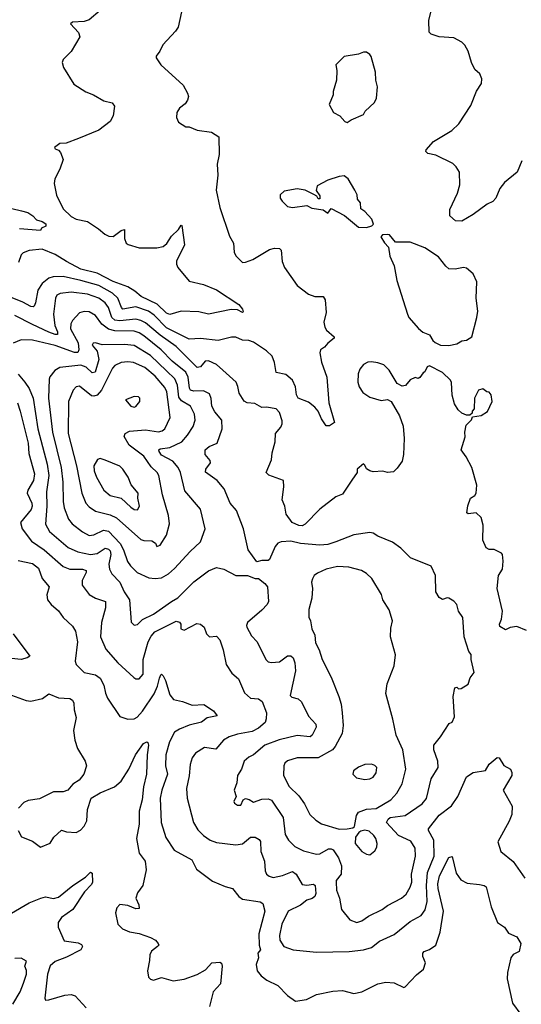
# Model space of a CAD drawing. Extents: x 2057697 to 2160550, y 827490 to 1016834.
# Tile 480 of 509: x 2119535 to 2122644, y 982488 to 988591. Entities that reach past the tile are written whole.
import ezdxf

# ---------------------------------------------------------------- set-up
doc = ezdxf.new("R2010")
doc.units = 0

msp = doc.modelspace()

# ---------------------------------------------------------------- linework, layer by layer
at = {"layer": '0CON20XD'}
for points in [[(2120547.3, 988687.3), (2120518, 988545), (2120501.2, 988518.8), (2120423.3, 988435), (2120403.3, 988395), (2120380, 988365), (2120380, 988355), (2120410.3, 988310.3), (2120548.8, 988185), (2120576.2, 988135), (2120581.2, 988115), (2120575, 988092.5), (2120561.2, 988068.8), (2120525, 988042.5), (2120510, 988015), (2120507.5, 987985), (2120520, 987955), (2120565, 987927.5), (2120585, 987927.5), (2120635, 987906.7), (2120724.1, 987894.1), (2120768.8, 987865), (2120771.4, 987755), (2120760, 987695), (2120762.7, 987627.3), (2120753.1, 987535), (2120776.4, 987426.4), (2120835, 987250), (2120860, 987205), (2120865, 987150), (2120875, 987126.7), (2120915.7, 987085.7), (2120935, 987086.9), (2120980, 987105), (2121082.7, 987167.3), (2121115, 987174.5), (2121145, 987172.5), (2121155, 987162.5), (2121161.9, 987091.9), (2121175.7, 987055.7), (2121255, 986943.3), (2121325, 986888.8), (2121364.2, 986874.2), (2121415, 986876), (2121429.2, 986855), (2121434.2, 986775.8), (2121420, 986715), (2121426, 986685), (2121435.8, 986665.8), (2121483.3, 986625), (2121483, 986617), (2121444.5, 986585.5), (2121425, 986560), (2121400, 986545), (2121396.2, 986525), (2121405, 986467.5), (2121438.9, 986375), (2121451.2, 986215), (2121487.1, 986095), (2121455, 986072.9), (2121435, 986073.8), (2121405, 986116.7), (2121385, 986164), (2121365, 986189.2), (2121325, 986219.2), (2121261.2, 986245), (2121250, 986265), (2121245.4, 986315.4), (2121225.9, 986355.9), (2121185, 986391.2), (2121124.6, 986404.6), (2121114.7, 986465), (2121099.6, 986505), (2121065, 986538.5), (2120985, 986592.1), (2120955, 986601.5), (2120915, 986604.5), (2120875, 986623.3), (2120847.9, 986622.1), (2120765, 986601.5), (2120655, 986614.6), (2120585, 986611.2), (2120445, 986681.4), (2120369.5, 986759.5), (2120333.3, 986785), (2120255, 986811.6), (2120175, 986797.5), (2120166.2, 986806.2), (2120144.3, 986865), (2120111.2, 986895), (2120025, 986942.8), (2119914.1, 986974.1), (2119805, 986999.5), (2119742.7, 986997.3), (2119715, 986988.5), (2119675.2, 986954.8), (2119647.9, 986915), (2119633.6, 986836.4), (2119625.3, 986814.7), (2119618.6, 986811.4), (2119605, 986812.3), (2119555, 986840.3), (2119416.4, 986896.4)], [(2120035, 988648.6), (2119965, 988589.4), (2119935, 988580), (2119862.5, 988575), (2119850, 988565), (2119900.5, 988510.5), (2119908.1, 988485), (2119855, 988393.3), (2119803.8, 988345), (2119798.8, 988325), (2119806.2, 988295), (2119871.2, 988191.2), (2119945, 988143.8), (2119992.5, 988125), (2120057.5, 988087.5), (2120108.8, 988075), (2120122.5, 988055), (2120114, 987995), (2120095, 987960), (2120025, 987905.6), (2119898.8, 987855), (2119824.2, 987825.8), (2119785, 987823.3), (2119750.7, 987799.3), (2119755, 987790), (2119775, 987782.5), (2119788.3, 987768.3), (2119804, 987725), (2119783.1, 987665), (2119753.5, 987605), (2119748.5, 987575), (2119762.4, 987502.4), (2119805, 987418.6), (2119855, 987370), (2119885.4, 987355.4), (2119955, 987340.6), (2120024.5, 987294.5), (2120062, 987262), (2120088.7, 987248.7), (2120115, 987246.5), (2120165, 987283.8), (2120185, 987291.2), (2120185.4, 987235), (2120195, 987205.8), (2120207.1, 987197.1), (2120275, 987176.5), (2120385, 987176.9), (2120424.5, 987185.5), (2120447.4, 987202.6), (2120475, 987248), (2120519.5, 987290.5), (2120535, 987317.5), (2120540, 987315), (2120555.7, 987195), (2120507.5, 987095), (2120507.5, 987075), (2120515.6, 987055.6), (2120585, 986970), (2120675, 986949.5), (2120755.5, 986915.5), (2120892.9, 986825), (2120916.7, 986796.7), (2120920, 986780), (2120915, 986776.2), (2120885, 986791.5), (2120845, 986793.5), (2120705.5, 986764.5), (2120645, 986780), (2120535, 986783.3), (2120465, 986762.9), (2120445, 986772.7), (2120386.5, 986826.5), (2120287.3, 986875), (2120248.3, 986908.3), (2120205, 986934.7), (2120115, 986968.4), (2120015, 987019.1), (2119914.5, 987045), (2119825, 987091.9), (2119755, 987135.3), (2119675, 987168.2), (2119595, 987160.8), (2119557.5, 987145), (2119545, 987132.5), (2119527.1, 987085)], [(2122647.1, 987715), (2122617.5, 987645), (2122538.9, 987581.1), (2122510, 987545), (2122485.6, 987485), (2122466.4, 987463.6), (2122431.7, 987448.3), (2122345, 987384), (2122275, 987342), (2122235, 987343.8), (2122200, 987375), (2122200, 987415), (2122249.2, 987515), (2122263, 987567), (2122260.5, 987645), (2122239.3, 987679.3), (2122218.9, 987698.9), (2122115, 987751.1), (2122065, 987760.8), (2122052.9, 987772.9), (2122053.8, 987785), (2122100, 987835), (2122213.8, 987905), (2122257.5, 987945), (2122331.3, 988058.7), (2122365, 988147.5), (2122396.7, 988195), (2122400, 988225), (2122385.8, 988255.8), (2122355, 988282.5), (2122335.8, 988325), (2122315.4, 988395.4), (2122293.6, 988433.6), (2122275, 988452.5), (2122225, 988477.5), (2122134.4, 988484.4), (2122085, 988502), (2122072.7, 988512.7), (2122070, 988585), (2122086, 988645)], [(2121565, 987953.8), (2121589.3, 987970.7), (2121665, 988002.5), (2121676.1, 988023.9), (2121733, 988077), (2121746.1, 988103.9), (2121753.3, 988175), (2121742.5, 988215), (2121740, 988265), (2121713.6, 988363.6), (2121705.9, 988375.9), (2121685, 988388.8), (2121665, 988390), (2121635, 988377.5), (2121545, 988363.3), (2121495, 988310), (2121501.2, 988275), (2121498.8, 988215), (2121477.5, 988145), (2121477.5, 988125), (2121452.5, 988065), (2121480, 988015), (2121520, 987995), (2121550.7, 987960.7), (2121565, 987953.8)], [(2121685, 987303.3), (2121717.5, 987312.5), (2121727, 987323), (2121716.7, 987355), (2121675, 987402.5), (2121649.3, 987419.3), (2121647.5, 987455), (2121628.3, 987478.3), (2121627.5, 987505), (2121612.5, 987535), (2121570, 987605), (2121545, 987622), (2121515, 987618.8), (2121445, 987596.2), (2121378.3, 987561.7), (2121372.5, 987532.5), (2121395, 987500), (2121395, 987480), (2121385, 987480), (2121376.7, 987496.7), (2121358.3, 987508.3), (2121305, 987533.3), (2121255, 987542.5), (2121175, 987527.5), (2121150, 987505), (2121150, 987485), (2121162.5, 987465), (2121195, 987433.3), (2121225, 987426.7), (2121315, 987438.8), (2121345, 987423.3), (2121415, 987412.5), (2121445, 987392.5), (2121465, 987420), (2121547.5, 987377.5), (2121634.4, 987304.4), (2121685, 987303.3)], [(2119435, 987433.3), (2119545.6, 987405.6), (2119586.7, 987395), (2119617.5, 987375), (2119639.3, 987349.3), (2119675, 987340.8), (2119696.7, 987325), (2119698.3, 987311.7), (2119670.7, 987299.3), (2119665, 987283.3), (2119535, 987294.7)], [(2122195, 986572), (2122245, 986582), (2122275, 986600), (2122305, 986603.8), (2122336.7, 986625), (2122368.8, 986745), (2122373.8, 986785), (2122364, 986865), (2122368, 986965), (2122346.2, 987015), (2122305, 987050), (2122285, 987053.8), (2122233.6, 987043.6), (2122195, 987046.7), (2122175, 987063.3), (2122130.3, 987120.3), (2122045, 987177.5), (2121955, 987212), (2121865, 987212.5), (2121826.4, 987256.4), (2121815, 987260), (2121782.5, 987257.5), (2121772.5, 987245), (2121795, 987207.5), (2121821.7, 987181.7), (2121828.8, 987125), (2121855.8, 987065), (2121872.9, 986975), (2121937.5, 986765), (2121947.5, 986745), (2122007, 986677), (2122033.8, 986653.8), (2122075, 986636.7), (2122095, 986602.5), (2122110.7, 986590.7), (2122143.6, 986573.6), (2122195, 986572)], [(2122676.2, 984805), (2122615, 984828.6), (2122575, 984824.3), (2122545, 984809.1), (2122510.5, 984830.5), (2122508.5, 984845), (2122520.6, 984875), (2122526.9, 984925), (2122493.6, 985065), (2122501.4, 985145), (2122527.1, 985185), (2122532, 985235), (2122526.4, 985276.4), (2122520, 985285), (2122475, 985307.5), (2122445, 985306.7), (2122425, 985317.5), (2122406, 985365), (2122406.8, 985456.8), (2122394.5, 985504.5), (2122364.5, 985534.5), (2122315, 985528), (2122306.2, 985535), (2122311.8, 985578.2), (2122328.8, 985625), (2122355, 985640.8), (2122364.4, 985655), (2122367.5, 985705), (2122336.2, 985815), (2122301.2, 985881.2), (2122270, 985925), (2122296.2, 986005), (2122293.8, 986035), (2122301.7, 986078.3), (2122335, 986110), (2122341.7, 986128.3), (2122395, 986136.7), (2122435, 986162.5), (2122462.5, 986225), (2122457.5, 986265), (2122445, 986282.5), (2122430, 986285), (2122405, 986302.5), (2122377.5, 986295), (2122353.3, 986245), (2122351.7, 986178.3), (2122340, 986165), (2122338.3, 986151.7), (2122325, 986140), (2122305, 986140), (2122275, 986152.5), (2122252.5, 986172.5), (2122230.5, 986210.5), (2122215, 986262.5), (2122211.7, 986341.7), (2122205, 986356.7), (2122155, 986404), (2122075, 986446), (2122061.2, 986438.8), (2122045, 986407.5), (2122035, 986402.5), (2122015, 986372.5), (2122005, 986367.5), (2121985, 986372.5), (2121955, 986357.5), (2121926.1, 986323.9), (2121905, 986320), (2121875, 986336.7), (2121825, 986419.2), (2121791.1, 986451.1), (2121755, 986464.4), (2121715, 986469.5), (2121692.6, 986467.4), (2121666.1, 986453.9), (2121642.9, 986425), (2121633.6, 986396.4), (2121630.8, 986345), (2121638.6, 986315), (2121660.9, 986280.9), (2121705, 986251.4), (2121775, 986230.8), (2121815, 986236.7), (2121837.5, 986225), (2121888.8, 986135), (2121911.2, 986071.2), (2121918.6, 985995), (2121914.2, 985895), (2121905.7, 985854.3), (2121875, 985810), (2121851.7, 985788.3), (2121815, 985784.2), (2121785, 985792.5), (2121725, 985788.8), (2121705, 985793.8), (2121685, 985807.5), (2121675, 985830), (2121665, 985837.5), (2121627.5, 985805), (2121626.7, 985785), (2121594, 985736), (2121535, 985648.8), (2121495, 985632.5), (2121395, 985557.1), (2121305, 985463.8), (2121285, 985454.1), (2121265, 985454.7), (2121223.5, 985475), (2121187.1, 985525), (2121177.5, 985575), (2121162.2, 985615), (2121172.9, 985695), (2121170, 985735), (2121078.3, 985768.3), (2121062.5, 985785), (2121095, 985863.3), (2121099.6, 985905), (2121118.5, 985975), (2121120, 986025), (2121154, 986065), (2121160.8, 986085), (2121160.8, 986105), (2121145.8, 986155), (2121125, 986178), (2121065, 986189.4), (2121035, 986187.8), (2120992, 986212), (2120945, 986216.9), (2120927.1, 986227.1), (2120895.6, 986275), (2120887.8, 986317.8), (2120876, 986345), (2120795, 986418.5), (2120754.4, 986454.4), (2120705, 986475.9), (2120685, 986474.5), (2120655, 986438.1), (2120635, 986434.7), (2120505.9, 986565), (2120405.1, 986635.1), (2120315, 986711.1), (2120285, 986727.3), (2120255, 986734.4), (2120155, 986723.6), (2120125, 986728.5), (2120107.1, 986745), (2120085, 986807.3), (2120064.7, 986835), (2120025, 986864.3), (2119955, 986889.5), (2119855, 986901), (2119785.7, 986894.3), (2119765, 986883.6), (2119756.3, 986865), (2119744.1, 986765), (2119752.8, 986695), (2119769.8, 986655), (2119770.3, 986639.7), (2119755, 986639.3), (2119715, 986653.3), (2119615, 986702.4), (2119505, 986757.1)], [(2121625, 982995.7), (2121655, 983004.4), (2121696, 983035), (2121782, 983075), (2121815, 983100), (2121900.6, 983145), (2121929.4, 983170.6), (2121955, 983214), (2121964.6, 983245), (2121963.9, 983295), (2121988.5, 983405), (2121985.7, 983455), (2121959.6, 983499.6), (2121883.5, 983533.5), (2121807.5, 983615), (2121817.9, 983635), (2121831.4, 983645), (2121925, 983658.2), (2122028.8, 983731.2), (2122056.2, 983763.8), (2122084.5, 983885), (2122128.1, 983955), (2122126.9, 983995), (2122100.9, 984065), (2122101.1, 984095), (2122142.5, 984145), (2122197.5, 984227.5), (2122215, 984237.5), (2122230.7, 984269.3), (2122222, 984395), (2122231.2, 984448.8), (2122245, 984452.5), (2122254, 984444), (2122270, 984445), (2122315, 984471.2), (2122327.8, 984512.2), (2122350.8, 984545), (2122333.1, 984625), (2122334, 984655), (2122318, 984675), (2122289.2, 984765), (2122280.5, 984885), (2122253.8, 984923.8), (2122244.4, 984965), (2122226.3, 984986.3), (2122195, 985006), (2122185, 985008), (2122155, 984996), (2122135, 985008.8), (2122114.3, 985045), (2122111.9, 985145), (2122085, 985204.2), (2121957.5, 985255), (2121896.7, 985315), (2121845, 985352), (2121755, 985388.6), (2121725, 985407.5), (2121705, 985411.4), (2121605, 985396.7), (2121494.7, 985355.3), (2121445, 985337.9), (2121395, 985332.9), (2121274.7, 985344.7), (2121215, 985358.5), (2121155, 985354.6), (2121134.8, 985345.2), (2121118.2, 985325), (2121084, 985245), (2121075, 985238.6), (2121035, 985238.8), (2121005, 985230), (2120951.2, 985305), (2120921.8, 985435), (2120878.3, 985548.3), (2120838.9, 985595), (2120802.8, 985682.8), (2120759.4, 985735), (2120685.8, 985785.8), (2120689.5, 985805), (2120717.5, 985845), (2120715, 985858.8), (2120685.6, 985895), (2120685.6, 985924.4), (2120710, 985945), (2120758.6, 985965), (2120790, 986055), (2120787.9, 986107.9), (2120745, 986159.2), (2120725.6, 986195), (2120722.6, 986242.6), (2120712.1, 986272.1), (2120675, 986290.9), (2120615, 986288.5), (2120593.9, 986293.9), (2120586.8, 986306.8), (2120579.3, 986375), (2120565, 986405.8), (2120479.2, 986475), (2120412.6, 986545), (2120305, 986632), (2120275, 986650.4), (2120245, 986659.6), (2120125, 986661.6), (2120085, 986672), (2120044, 986704), (2120005, 986757.3), (2119965, 986779.6), (2119935, 986781.2), (2119905, 986773.3), (2119862.8, 986727.2), (2119851.8, 986705), (2119849.2, 986675), (2119898.3, 986588.3), (2119902.4, 986545), (2119895, 986527.1), (2119875, 986527.5), (2119755, 986571.5), (2119614.2, 986604.2), (2119543.8, 986606.2), (2119495, 986585.7)], [(2120375, 985126.5), (2120415, 985131.2), (2120456.9, 985155), (2120495, 985188.5), (2120591.9, 985295), (2120655, 985354.3), (2120684.2, 985435), (2120655, 985556.2), (2120559.5, 985669.5), (2120530.9, 985785), (2120518, 985815), (2120484.1, 985854.1), (2120415, 985892.3), (2120400.4, 985915), (2120398.1, 985925), (2120405, 985931.1), (2120465, 985938.4), (2120539.6, 985975), (2120576.1, 986015), (2120610, 986070), (2120622.4, 986107.6), (2120617.6, 986145), (2120594.6, 986195), (2120538.3, 986228.3), (2120521, 986251), (2120512.6, 986325), (2120497.7, 986365), (2120445, 986413.9), (2120345, 986509.8), (2120245, 986570.8), (2120185, 986578.2), (2120045.5, 986575.5), (2120005, 986588.6), (2119990, 986585), (2119985, 986572.5), (2120016, 986536), (2120024.8, 986485), (2120003.1, 986405), (2119985, 986401.5), (2119947.7, 986437.7), (2119915, 986449), (2119785, 986434.5), (2119753.8, 986416.2), (2119722.6, 986377.4), (2119718, 986362), (2119714.3, 986245), (2119738.7, 986035), (2119792.6, 985815), (2119801.9, 985725), (2119804.2, 985605), (2119810.6, 985565), (2119837.5, 985495), (2119860.9, 985465), (2119925, 985415.4), (2119965, 985393.8), (2119995, 985396.8), (2120055, 985427.4), (2120085, 985421.4), (2120157.2, 985345), (2120179.1, 985305), (2120203.3, 985233.3), (2120222.7, 985205), (2120264.3, 985164.3), (2120335, 985130.9), (2120375, 985126.5)], [(2120385, 985326.2), (2120405, 985333.3), (2120445.4, 985395), (2120463.8, 985465), (2120456.6, 985516.6), (2120420.8, 985645), (2120397.3, 985765), (2120386.2, 985785), (2120349, 985819), (2120303.8, 985885), (2120214.5, 985954.5), (2120181.9, 986008.1), (2120188.8, 986025), (2120215, 986039.4), (2120315, 986047.6), (2120395, 986036.2), (2120418.1, 986041.9), (2120434.4, 986055), (2120468.2, 986125), (2120446.7, 986285), (2120435, 986311.2), (2120375, 986381.6), (2120311.8, 986435), (2120241.2, 986465), (2120205, 986470), (2120163.7, 986466.3), (2120125, 986446.4), (2120109.4, 986430.6), (2120042.7, 986295), (2120015, 986263.6), (2119995, 986257.3), (2119980.2, 986260.2), (2119905, 986320), (2119885, 986315.5), (2119866.5, 986295), (2119836.9, 986225), (2119835.2, 986025), (2119886.5, 985825), (2119919.6, 985655), (2119944.7, 985594.7), (2119965, 985571.5), (2120005.3, 985545.3), (2120095, 985521.2), (2120135, 985502.8), (2120285, 985368.2), (2120305, 985361.8), (2120355, 985360.8), (2120376.1, 985346.1), (2120385, 985326.2)], [(2119525, 986394.4), (2119567.9, 986345), (2119594.7, 986305), (2119618.3, 986245), (2119648.7, 986055), (2119704.8, 985835), (2119716.5, 985765), (2119701.9, 985665), (2119703.9, 985575), (2119694.7, 985464.7), (2119719.1, 985419.1), (2119835, 985319.6), (2119895, 985292.8), (2119974.1, 985275.9), (2120015, 985282.2), (2120065, 985315.8), (2120085, 985309.5), (2120095, 985299.2), (2120099.7, 985275), (2120088.1, 985215), (2120091.6, 985185), (2120107, 985157), (2120155.4, 985105), (2120183.6, 985043.6), (2120216.2, 984995), (2120225.8, 984855.8), (2120245, 984837.5), (2120265, 984841.4), (2120297.3, 984872.7), (2120364.4, 984905), (2120475, 984985.4), (2120515, 985006.5), (2120614, 985106), (2120705, 985174.4), (2120755, 985194.4), (2120800, 985185), (2120875, 985145.8), (2120946.1, 985146.1), (2120995, 985126.7), (2121015, 985126.7), (2121055, 985096.7), (2121070, 985075), (2121077.5, 984985), (2121068.8, 984965), (2121035, 984931.4), (2120946.7, 984855), (2120940, 984835), (2120943.8, 984825), (2120970.9, 984770.9), (2121006, 984735), (2121060, 984625), (2121075, 984610), (2121095, 984605.8), (2121145, 984610.8), (2121195, 984648.1), (2121215, 984646.9), (2121229.4, 984635), (2121240.8, 984605), (2121244.6, 984555), (2121211.9, 984401.9), (2121221.5, 984391.5), (2121260.3, 984380.3), (2121282, 984362), (2121324.5, 984274.5), (2121370, 984225), (2121372.5, 984205), (2121347.8, 984155), (2121335, 984145.5), (2121255, 984154), (2121142.6, 984127.4), (2121055, 984093.2), (2120985, 984033.3), (2120955, 984019.2), (2120926, 983995), (2120908.8, 983945), (2120885.8, 983905), (2120880.5, 983859.5), (2120864, 983815), (2120876.2, 983775), (2120863.3, 983745), (2120866.7, 983735), (2120885, 983722), (2120905, 983722), (2120920, 983755), (2120935, 983763.8), (2120957.9, 983757.9), (2120985, 983740), (2121035, 983758.9), (2121075, 983761.1), (2121095, 983753.1), (2121168.2, 983645), (2121180.7, 983540.7), (2121201.5, 983505), (2121240, 983465), (2121295, 983439.6), (2121375, 983418.5), (2121395, 983420.9), (2121448.7, 983451.3), (2121465, 983452.4), (2121478.2, 983445), (2121510, 983395), (2121530.4, 983345), (2121526.4, 983295), (2121496.9, 983255), (2121495.6, 983245), (2121499.4, 983195), (2121518.1, 983145), (2121529.4, 983075), (2121580.7, 983010.7), (2121625, 982995.7)], [(2119521.4, 986215), (2119538.9, 986165), (2119587.5, 985965), (2119592.3, 985902.3), (2119627.3, 985775), (2119621.8, 985735), (2119586.2, 985675), (2119582.1, 985655), (2119609.7, 985595), (2119613, 985575), (2119605.8, 985554.2), (2119540.4, 985475), (2119551.2, 985435), (2119609.5, 985359.5), (2119687.7, 985305), (2119805, 985201.1), (2119845, 985184.1), (2119925, 985184.7), (2119947.3, 985177.3), (2119946.9, 985165), (2119923.3, 985115), (2119921.8, 985085), (2119965, 985028.2), (2120005, 985004.6), (2120066.5, 984985), (2120067.5, 984945), (2120041.8, 984855), (2120036.9, 984765), (2120068.3, 984688.3), (2120144.2, 984604.2)], [(2120245, 986189.2), (2120255, 986194), (2120280, 986225), (2120278.8, 986245), (2120272.3, 986252.3), (2120244.1, 986255.9), (2120190, 986235), (2120224.6, 986194.6), (2120245, 986189.2)], [(2120265, 985552.9), (2120277.8, 985575), (2120267.5, 985625), (2120268.5, 985655), (2120226.9, 985706.9), (2120208.5, 985755), (2120175, 985804.2), (2120155, 985822.9), (2120065, 985860), (2120035, 985870), (2120017.5, 985865), (2119994.4, 985825.6), (2119996.5, 985795), (2120011.8, 985755), (2120056, 985675), (2120095, 985641.6), (2120165, 985625.5), (2120225, 985569.5), (2120245, 985555.7), (2120265, 985552.9)], [(2119525, 985238.9), (2119615, 985219.3), (2119651.3, 985191.3), (2119675, 985126.9), (2119717.5, 985075), (2119702.9, 985025), (2119708, 984995), (2119730, 984965), (2119775, 984926), (2119804, 984885), (2119862, 984832), (2119880.2, 984800.2), (2119893.6, 984735), (2119878.9, 984615), (2119884.4, 984595), (2119935, 984544.5), (2120005, 984529.6), (2120035, 984509.6), (2120057.3, 984465), (2120066.2, 984416.2), (2120078.9, 984385), (2120155, 984272), (2120206.1, 984256.1), (2120245, 984257.1), (2120263.2, 984266.8), (2120297.1, 984305), (2120368.6, 984411.4), (2120389.6, 984459.6), (2120401.1, 984508.9), (2120409.5, 984530.5), (2120415, 984533.8), (2120425, 984523.8), (2120439.4, 984495), (2120466.4, 984405), (2120488, 984378), (2120545, 984365.4), (2120605, 984340.9), (2120675.5, 984345.5), (2120736.4, 984306.4), (2120760, 984275), (2120697, 984263), (2120662.9, 984237.1), (2120585, 984217.4), (2120525, 984193.5), (2120495.4, 984175), (2120464, 984115), (2120441.6, 984035), (2120438.9, 983965), (2120450.9, 983915), (2120416.7, 983815), (2120406.4, 983766.4), (2120411.9, 983615), (2120441.9, 983521.9), (2120492.6, 983442.6), (2120602.4, 983382.4), (2120631.2, 983325), (2120730.6, 983250.6), (2120807.9, 983217.9), (2120855, 983206.2), (2120892.9, 983155), (2120915, 983139.1), (2121025, 983121.9), (2121042.2, 983112.2), (2121053.5, 983065), (2121017.5, 982925), (2121020, 982855), (2121027.5, 982825), (2121011.2, 982805), (2121015.7, 982775), (2121001.1, 982735), (2121007.5, 982695), (2121031.2, 982665), (2121067.3, 982637.3), (2121135, 982604.4), (2121195, 982542.5), (2121245, 982507.1), (2121312.6, 982517.4), (2121375, 982548.6), (2121475, 982569.1), (2121535, 982573.1), (2121605, 982554.3), (2121655.6, 982564.4), (2121755, 982615.6), (2121805, 982625.8), (2121855, 982620), (2121915, 982592.5), (2121925, 982596.7), (2121995, 982671.4), (2122037.8, 982705), (2122050.6, 982745), (2122034.2, 982785), (2122034, 982805), (2122042, 982815), (2122075, 982828.4), (2122114.6, 982855), (2122141.7, 982935), (2122161.7, 983065), (2122128.7, 983205), (2122127.3, 983235), (2122137.1, 983285), (2122195, 983397.5), (2122215, 983403.3), (2122240.9, 983300.9), (2122269.5, 983259.5), (2122308.8, 983238.8), (2122385, 983231.2), (2122413.3, 983225), (2122425, 983216), (2122457.3, 983092.7), (2122497.1, 982995), (2122538.8, 982965), (2122565, 982929.2), (2122615.9, 982905.9), (2122640.6, 982865), (2122631.4, 982815), (2122593.4, 982796.6), (2122578.2, 982775), (2122558.1, 982685), (2122555.8, 982645.8), (2122588.1, 982495), (2122640, 982425)], [(2121515, 983573.8), (2121565, 983574.4), (2121598.8, 983581.2), (2121610.5, 983589.5), (2121622.4, 983657.6), (2121635, 983678.9), (2121685, 983696.7), (2121745, 983702.1), (2121834.2, 983755.8), (2121872.7, 983797.3), (2121906, 983855), (2121928.2, 983945), (2121909.6, 984065), (2121867.5, 984155), (2121847.5, 984255), (2121804.3, 984415), (2121813.3, 984475), (2121855.5, 984585), (2121864.3, 984654.3), (2121833.1, 984765), (2121835, 984820), (2121845.6, 984865), (2121825, 984933.3), (2121786.1, 984993.9), (2121776.9, 985026.9), (2121716.9, 985126.9), (2121685, 985158.6), (2121652.9, 985177.1), (2121575, 985197.1), (2121505, 985200.9), (2121435, 985184.5), (2121379.8, 985160.2), (2121360, 985145), (2121350, 985125), (2121344.5, 985104.5), (2121350, 985065), (2121345.5, 985005), (2121327.3, 984935), (2121328, 984888), (2121337.8, 984865), (2121345.6, 984815), (2121364.4, 984775), (2121369.1, 984729.1), (2121390.9, 984685), (2121409.2, 984625), (2121465, 984516.2), (2121512.9, 984395), (2121527.4, 984347.4), (2121534.6, 984295), (2121539.3, 984215), (2121533.4, 984166.6), (2121490.5, 984085), (2121473.1, 984065), (2121385, 984014.6), (2121254.1, 984015.9), (2121193.9, 983996.1), (2121178.3, 983981.7), (2121171.1, 983965), (2121170, 983905), (2121205, 983838.1), (2121265, 983779.2), (2121299.8, 983729.8), (2121334, 983664), (2121369.8, 983629.8), (2121405, 983606.9), (2121515, 983573.8)], [(2120144.2, 984604.2), (2120242.7, 984512.7), (2120255, 984504.6), (2120275, 984505.4), (2120300.7, 984535), (2120300.3, 984625), (2120331.3, 984735), (2120350.3, 984769.7), (2120373.7, 984796.3), (2120505, 984861.9), (2120525.9, 984855.9), (2120533.3, 984845), (2120533.8, 984815), (2120555, 984806.7), (2120632.5, 984847.5), (2120655, 984844), (2120678.8, 984825), (2120693.8, 984785), (2120712.5, 984765), (2120755, 984768.8), (2120775, 984746.2), (2120795.4, 984685), (2120814.6, 984594.6), (2120850.4, 984540.4), (2120891.4, 984505), (2120928.9, 984418.9), (2120964.6, 984384.6), (2121015, 984381.9), (2121037.3, 984365), (2121063.8, 984295), (2121063.6, 984256.4), (2121055.6, 984235), (2121015, 984199.5), (2120975, 984179), (2120885, 984162.9), (2120833.5, 984146.5), (2120797.3, 984125), (2120751.1, 984068.9), (2120681.5, 984078.5), (2120625, 984044.4), (2120604.5, 984015), (2120590.9, 983975), (2120586, 983904), (2120570, 983825), (2120573.1, 983765), (2120612.1, 983615), (2120638.9, 983568.9), (2120675, 983533.8), (2120715.8, 983505.8), (2120755, 983490.4), (2120875.3, 983475.3), (2120915, 983482.1), (2120965, 983524.2), (2120995, 983524.2), (2121019.7, 983509.7), (2121027.3, 983497.3), (2121028.8, 983435), (2121051.9, 983375), (2121057.1, 983315), (2121065.7, 983295), (2121081.7, 983281.7), (2121105, 983274.6), (2121162.9, 983287.1), (2121225, 983310), (2121247.8, 983295), (2121285, 983231.1), (2121315, 983225.4), (2121355, 983232.5), (2121366.5, 983225), (2121370.4, 983175), (2121364.4, 983155), (2121347.1, 983142.9), (2121315, 983133.6), (2121275, 983103.1), (2121198.5, 983065), (2121159.7, 982985), (2121144.7, 982915), (2121147.5, 982885), (2121172.5, 982845), (2121229.4, 982825), (2121375, 982810), (2121576, 982816), (2121665, 982825.2), (2121715, 982840.7), (2121765, 982880), (2121855, 982920), (2121955, 983001.4), (2122022.7, 983037.3), (2122047.1, 983072.9), (2122060, 983125), (2122056.9, 983225), (2122062.8, 983305), (2122104.1, 983405.9), (2122102.5, 983505), (2122068.6, 983565), (2122068.9, 983575), (2122135, 983659.1), (2122211.3, 983718.7), (2122249.6, 983775), (2122305, 983898), (2122345.6, 983924.4), (2122422.5, 983937.5), (2122445, 983975.8), (2122495, 984016.7), (2122507.5, 984015), (2122535, 983968), (2122576.2, 983945), (2122586, 983925), (2122585.7, 983905), (2122531.4, 983815), (2122586.5, 983715), (2122585.4, 983665), (2122567.8, 983622.2), (2122499.2, 983495), (2122516, 983435), (2122593.5, 983373.5), (2122665, 983270)], [(2119495.7, 984785), (2119598, 984645), (2119582.5, 984635), (2119545, 984625.7), (2119445, 984635.6)], [(2119485, 984402.9), (2119575, 984370.8), (2119605, 984366.9), (2119675.8, 984384.2), (2119715, 984412), (2119775, 984388.1), (2119845, 984383.3), (2119862.5, 984372.5), (2119870.6, 984355), (2119872.6, 984312.6), (2119885.6, 984265), (2119869.2, 984185), (2119878, 984125), (2119893.2, 984073.2), (2119942, 983995), (2119948.8, 983965), (2119932.5, 983915), (2119903, 983877), (2119865, 983852.5), (2119834.1, 983815.9), (2119805, 983804.2), (2119745, 983804.3), (2119658.7, 983761.3), (2119588.8, 983751.2), (2119561.7, 983738.3), (2119527.1, 983702.9)], [(2119526, 983565), (2119546.7, 983525), (2119615, 983498.8), (2119665, 983462.5), (2119725, 983486.7), (2119747.3, 983522.7), (2119795, 983566.7), (2119825, 983557.5), (2119885, 983553.3), (2119912, 983568), (2119935, 983592.5), (2119952, 983625), (2119955.7, 983695), (2119977.5, 983765), (2120035, 983798.8), (2120123.4, 983836.6), (2120165, 983870.6), (2120211.5, 983945), (2120252, 984035), (2120303.1, 984105), (2120324.1, 984114.1), (2120330, 984110), (2120334.5, 984095), (2120325.3, 984034.7), (2120320.6, 983915), (2120302.4, 983835), (2120294.3, 983755), (2120276.4, 983685), (2120275.2, 983605), (2120258.5, 983515), (2120275.8, 983425), (2120311.9, 983375), (2120319.1, 983320.9), (2120297.5, 983225), (2120265, 983178.8), (2120255.8, 983145), (2120273.8, 983105), (2120275, 983082.5), (2120255, 983080), (2120205, 983100), (2120155, 983106.7), (2120136.7, 983085), (2120130, 983055), (2120144, 982985), (2120173.3, 982955), (2120216.4, 982936.4), (2120276.2, 982926.2), (2120345, 982901.9), (2120376.2, 982885), (2120393.6, 982863.6), (2120397.5, 982855), (2120390, 982845), (2120353, 982817), (2120341.2, 982795), (2120340.7, 982759.3), (2120327.5, 982695), (2120332.5, 982655), (2120345, 982642.5), (2120365, 982637.5), (2120415, 982653.3), (2120486.1, 982633.9), (2120555, 982642.5), (2120635, 982673.1), (2120687.6, 982702.4), (2120725, 982743.8), (2120775, 982748.8), (2120785, 982742.5), (2120789.4, 982725), (2120780.4, 982615), (2120733.8, 982565), (2120711.4, 982475)], [(2121675, 983881.4), (2121705, 983884.3), (2121726, 983895), (2121745, 983922.5), (2121748, 983955), (2121735, 983968.8), (2121715, 983976.2), (2121675, 983974.3), (2121635, 983958.6), (2121604, 983935), (2121600, 983915), (2121621.5, 983891.5), (2121675, 983881.4)], [(2121705, 983414.2), (2121735, 983438), (2121748.1, 983461.9), (2121750, 983485), (2121743.1, 983515), (2121730.6, 983535), (2121700.9, 983560.9), (2121675, 983566.4), (2121649.7, 983560.3), (2121637.1, 983552.9), (2121617, 983523), (2121614.5, 983485), (2121655, 983435.5), (2121685, 983418.1), (2121705, 983414.2)], [(2119485, 983052.9), (2119595, 983117.5), (2119665.6, 983145.6), (2119695, 983153.5), (2119745, 983143.8), (2119775, 983150.9), (2119864.3, 983225), (2119943.4, 983276.6), (2119975, 983306.7), (2119985, 983300), (2119986.4, 983245), (2119980.4, 983229.6), (2119936, 983184), (2119865, 983075.6), (2119794.2, 983025), (2119774.4, 982995), (2119774.4, 982965), (2119810.8, 982880.8), (2119898, 982868), (2119918.3, 982858.3), (2119923.8, 982845), (2119913.3, 982825), (2119825, 982779.2), (2119755, 982753.3), (2119725, 982725.7), (2119708.2, 982675), (2119691.1, 982525), (2119695, 982514.2), (2119716.7, 982515), (2119815, 982544.1), (2119855, 982547.5), (2119879.8, 982539.8), (2119947.8, 982465)], [(2119492.1, 982487.9), (2119537.4, 982565), (2119558.8, 982618.8), (2119578.4, 982675), (2119577.5, 982697.5), (2119567.1, 982725), (2119577.5, 982755), (2119544.4, 982774.4), (2119505, 982770.8)]]:
    msp.add_lwpolyline(points, dxfattribs=at)

doc.saveas('drawing.dxf')
